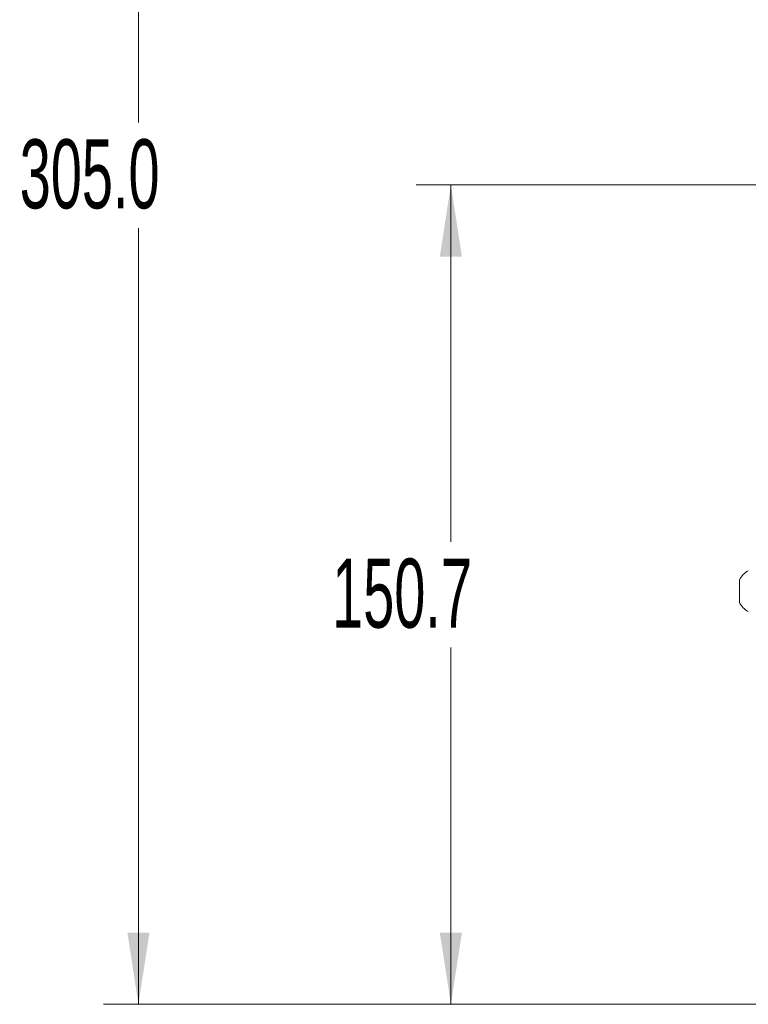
# Model space of a CAD drawing. Header units: millimetres. Extents: x 0 to 1118, y 0 to 864.
# Tile 304 of 512: x 429 to 462, y 383 to 428. Entities that reach past the tile are written whole.
import ezdxf

# ---------------------------------------------------------------- set-up
doc = ezdxf.new("R2010")
doc.units = ezdxf.units.MM
doc.styles.add('SLDTEXTSTYLE0', font='TXT', dxfattribs={"width": 0.605})
doc.dimstyles.new('SLDDIMSTYLE1', dxfattribs={"dimtxt": 3.175, "dimasz": 3.302, "dimexe": 0, "dimexo": 0.0625, "dimgap": 0.79375, "dimtad": 0, "dimtih": 1, "dimtoh": 1, "dimdec": 1, "dimlfac": 4, "dimrnd": 1e-09, "dimzin": 4, "dimdsep": 46, "dimtxsty": 'SLDTEXTSTYLE0', "dimsah": 1, "dimcen": 0.09, "dimadec": 0, "dimazin": 1, "dimtfac": 1, "dimtofl": 0, "dimtmove": 0, "dimatfit": 3, "dimfxl": 1, "dimfrac": 2, "dimtolj": 1, "dimtzin": 12, "dimarcsym": 0})
doc.dimstyles.new('SLDDIMSTYLE3', dxfattribs={"dimtxt": 3.175, "dimasz": 3.302, "dimexe": 0, "dimexo": 0.0625, "dimgap": 0.79375, "dimtad": 0, "dimtih": 1, "dimtoh": 1, "dimdec": 1, "dimlfac": 4, "dimrnd": 1e-09, "dimzin": 12, "dimdsep": 46, "dimtxsty": 'SLDTEXTSTYLE0', "dimsah": 1, "dimcen": 0.09, "dimadec": 0, "dimazin": 3, "dimtfac": 1, "dimtofl": 0, "dimtmove": 0, "dimatfit": 3, "dimfxl": 1, "dimfrac": 2, "dimtolj": 1, "dimtzin": 12, "dimarcsym": 0})

# ---------------------------------------------------------------- blocks, each defined once
blk = doc.blocks.new('_D_1')
at = {"color": 7, "linetype": 'Continuous', "lineweight": 0}
for p, q in [((465.998, 458.908), (432.779, 458.908)), ((434.379, 458.908), (434.379, 423.22)), ((434.379, 382.658), (434.379, 418.347)), ((465.736, 382.658), (432.779, 382.658))]:
    blk.add_line(p, q, dxfattribs=at)
for points in [[(434.379, 458.908), (433.871, 455.606), (434.887, 455.606)], [(434.379, 382.658), (434.887, 385.96), (433.871, 385.96)]]:
    blk.add_solid(points, dxfattribs=at)
at = {"color": 7, "linetype": 'Continuous', "lineweight": 0, "insert": (428.922, 422.44), "char_height": 3.175, "attachment_point": 1, "style": 'SLDTEXTSTYLE0'}
blk.add_mtext('305.0', dxfattribs=at)
blk = doc.blocks.new('_D_9')
at = {"color": 7, "linetype": 'Continuous', "lineweight": 0}
for p, q in [((522.125, 420.339), (447.138, 420.339)), ((448.738, 420.339), (448.738, 403.935)), ((448.738, 382.658), (448.738, 399.062)), ((465.736, 382.658), (447.138, 382.658))]:
    blk.add_line(p, q, dxfattribs=at)
for points in [[(448.738, 420.339), (448.23, 417.037), (449.246, 417.037)], [(448.738, 382.658), (449.246, 385.96), (448.23, 385.96)]]:
    blk.add_solid(points, dxfattribs=at)
at = {"color": 7, "linetype": 'Continuous', "lineweight": 0, "insert": (443.281, 403.155), "char_height": 3.175, "attachment_point": 1, "style": 'SLDTEXTSTYLE0'}
blk.add_mtext('150.7', dxfattribs=at)

msp = doc.modelspace()

# ---------------------------------------------------------------- linework, layer by layer
at = {"color": 7, "linetype": 'Continuous', "lineweight": 15}
for p, q in [((462.0032, 402.1861), (462.0032, 401.6583)), ((462.0032, 401.6583), (462.0032, 401.1305))]:
    msp.add_line(p, q, dxfattribs=at)
for radius, start, end in [(1.0813, 119.88215, 150.7838), (1.0812, 209.2162, 240.11785)]:
    msp.add_arc((462.9469, 401.6583), radius, start, end, dxfattribs=at)

# ---------------------------------------------------------------- dimensions: what is measured, and where the dimension line sits
at = {"color": 7, "linetype": 'Continuous', "lineweight": 0}
for base, p2, dimstyle, picture, middle in [((434.3787, 458.9083), (467.5982, 458.9083), 'SLDDIMSTYLE1', '_D_1', (434.3787, 420.7833)), ((448.7385, 420.3386), (523.7253, 420.3386), 'SLDDIMSTYLE3', '_D_9', (448.7385, 401.4985))]:
    dim = msp.add_linear_dim(base=base, p1=(467.3357, 382.6583), p2=p2, angle=90, dimstyle=dimstyle, dxfattribs=at)
    dim.commit()
    dim.dimension.update_dxf_attribs({"geometry": picture, "text_midpoint": middle, "dimtype": 160})

doc.saveas('drawing.dxf')
